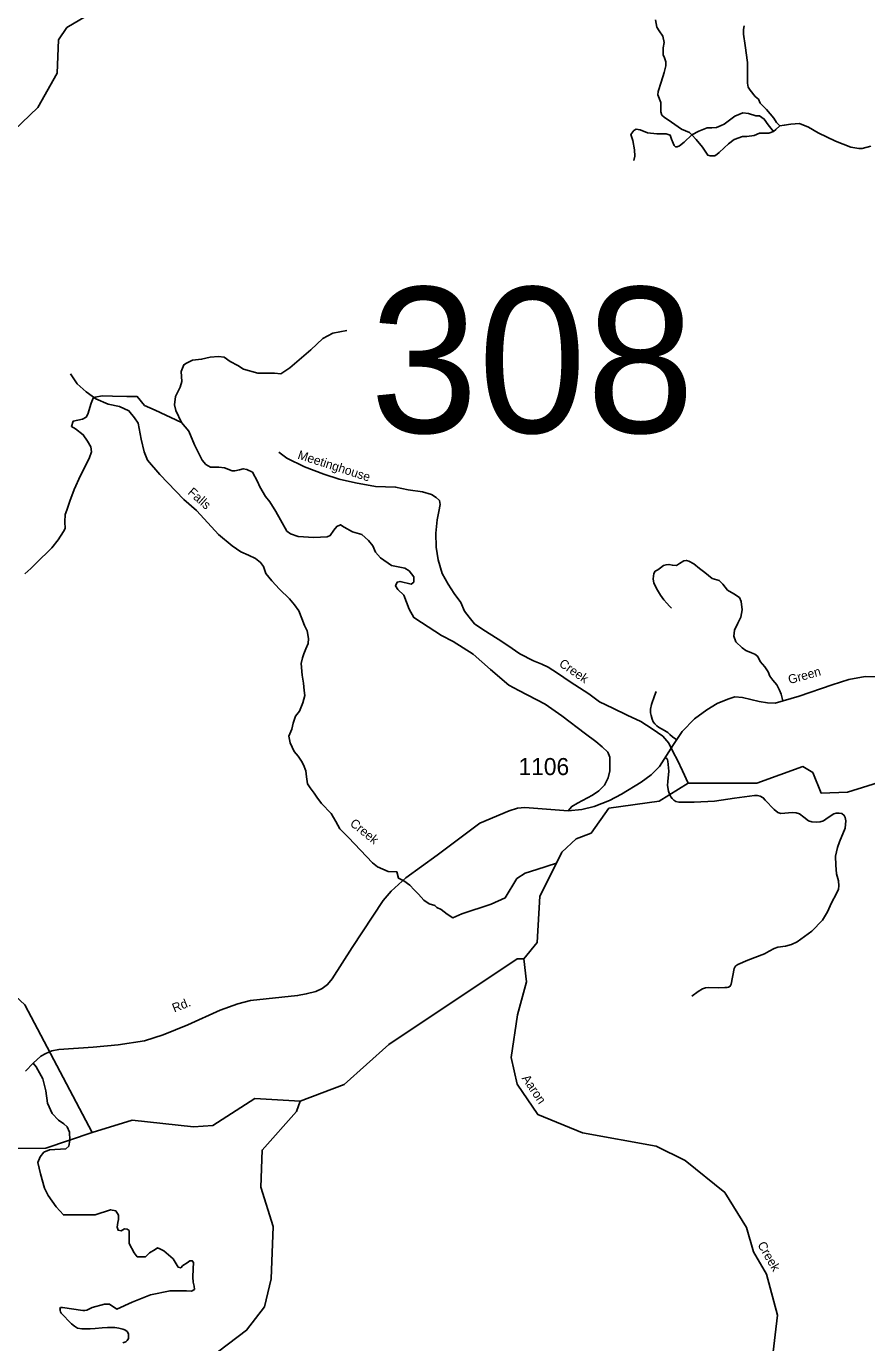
# Model space of a CAD drawing. Extents: x 884530 to 1028605, y 526725 to 653634.
# Drawn here: x 946191 to 952349, y 535088 to 544735 of the extents above; entities that cross this region are included whole.
import ezdxf

# ---------------------------------------------------------------- set-up
doc = ezdxf.new("R2010")
doc.units = 0
for name, color, linetype in [('Exist Hydrographic Creek Single Shore', 7, 'Continuous'), ('Exist Hydrographic Creek Single Shore Label', 7, 'Continuous'), ('Exist Hydrographic Misc Water Feature', 7, 'Continuous'), ('Exist Road Non-System Type 51', 7, 'Continuous'), ('Exist Road Secondary Structure Standard Bridge Number Label', 7, 'Continuous'), ('Exist Road Secondary Type 51 Attributed', 7, 'Continuous'), ('Exist Road Secondary Type 51 Label', 7, 'Continuous'), ('Exist Road Secondary Type 51 Number Label', 7, 'Continuous')]:
    doc.layers.add(name, color=color, linetype=linetype)

msp = doc.modelspace()

# ---------------------------------------------------------------- linework, layer by layer
at = {"layer": 'Exist Hydrographic Creek Single Shore'}
for points in [[(944151.6, 543975.3), (944223.9, 543904.9), (944540.9, 543442.4), (944629.6, 543355.3), (944695.8, 543337.5), (944855, 543363.8), (945595.8, 543788.7), (946042.2, 543914.2), (946275.4, 544139.3), (946418, 544392.3), (946426.7, 544635), (946488.2, 544725.7), (947212.6, 545157.4), (947577.6, 545337.1), (947941.4, 545480.7), (948002.7, 545561.5), (948007.1, 545686.1)], [(946516.3, 542188.8), (946563.8, 542115.1), (946629.7, 542056.8), (946701.9, 542004.3), (946790.6, 541965.2), (946874, 541948.4), (946943, 541916), (946983.3, 541866.5), (947009.9, 541825.6), (947033.8, 541710.6), (947054.5, 541617.9), (947078.3, 541555), (947168.7, 541449.8), (947346.4, 541267.6), (947437.5, 541186.4), (947520.5, 541097.5), (947599.5, 541010.7), (947698.6, 540927.2), (947763.1, 540883), (947820.3, 540859.1), (947871.5, 540835.3), (947908.5, 540806), (947929.4, 540775.2), (947947.6, 540724.5), (947989.8, 540671.1), (948047.6, 540611.1), (948119.2, 540538.6), (948155.7, 540495.3), (948188.2, 540452.1), (948210.1, 540395.3), (948230.4, 540344.6), (948249, 540303.9), (948259.1, 540249.5), (948257.7, 540211.6), (948240.3, 540172.1), (948225, 540136.6), (948213.9, 540107), (948206.5, 540065.3), (948211.5, 539981), (948223.4, 539920.5), (948227.5, 539868.4), (948232.2, 539830.2), (948218.2, 539776.6), (948194.1, 539715.3), (948162.7, 539678.4), (948147, 539628.9), (948137.4, 539585.2), (948115.5, 539531.9), (948123.8, 539483.6), (948153.6, 539420.5), (948182.4, 539385.6), (948207.2, 539350.6), (948222.2, 539324.1), (948238.7, 539279.5), (948245.1, 539235.2), (948251.3, 539183), (948272.2, 539154.2), (948300.3, 539116.4), (948318.9, 539084.8), (948354.1, 539038.5), (948424.6, 538966.1), (948459.8, 538906.7), (948487.6, 538854.8), (948552.5, 538789.8), (948726.8, 538605.2), (948763.9, 538575.6), (948843.7, 538542.2), (948906.7, 538538.5), (948917.8, 538492.1), (948958.6, 538471.7), (949001.3, 538440.1), (949032.8, 538406.7), (949066.2, 538375.2), (949103.3, 538330.7), (949144.1, 538304.7), (949184.9, 538291.7), (949199.7, 538276.9), (949231.2, 538263.9), (949275.7, 538229), (949316.5, 538200.8), (949383.3, 538230.5), (949596.6, 538302.8), (949700.4, 538347.4), (949786, 538489.8), (949847.4, 538527.8), (949932.4, 538554.9), (950075.1, 538602.2)], [(948041.3, 541614.1), (948099.7, 541570), (948229.6, 541507.5), (948371.8, 541452.6), (948482.7, 541416.8), (948603.8, 541390.7), (948751, 541363.6), (948897, 541358.6), (948988.3, 541339.4), (949093.8, 541323.8), (949159.2, 541303.6), (949194.5, 541282.3), (949217.7, 541259.5), (949222.7, 541231.3), (949214.9, 541179.6), (949202.7, 541117.9), (949191.2, 541020.2), (949195.5, 540918), (949208.3, 540825.5), (949238.7, 540724.3), (949282.1, 540646.8), (949325.6, 540577.3), (949375.3, 540511.5), (949403.1, 540448.5), (949435.6, 540405.4), (949475.9, 540356), (949536.4, 540313.8), (949648.1, 540244), (949720.5, 540197.5), (949808.4, 540136.4), (949908.7, 540084.9), (949967.9, 540060.9), (950015.1, 540039.3), (950083.6, 539994.8), (950175.5, 539931.7), (950312.4, 539842.9), (950390.4, 539784.2), (950488.9, 539738.8), (950595.2, 539687.1), (950693.5, 539639.7), (950777.7, 539586.8), (950855.8, 539532), (950900.1, 539480.5), (950931.8, 539415.3), (950963.7, 539356.2), (950999.8, 539278.9), (951041.2, 539188.4)], [(951041.2, 539188.4), (951543.3, 539189.3), (951881.2, 539310.4), (951954.6, 539266.3), (952015.9, 539114.1), (952208, 539123.3), (952545.3, 539228.1), (952936.8, 539213.7), (953154.7, 539248.7)], [(950075.1, 538602.2), (950115.8, 538683.1), (950219.2, 538779.5), (950329.3, 538823.2), (950460.8, 539004.3), (950829.7, 539055.9), (951041.2, 539188.4)], [(949837.4, 537901.1), (949933.6, 538020.6), (949954.2, 538361.5), (950075.1, 538602.2)], [(948199, 536857.7), (948520.1, 536979.2), (948847.7, 537274.5), (949787.4, 537902.1), (949837.4, 537901.1)], [(951642.8, 534297.4), (951599.5, 534485.4), (951695, 535290.8), (951614.2, 535591), (951520, 535753.7), (951468, 535932), (951310.3, 536187.9), (951018.7, 536423.5), (950805.7, 536529.5), (950267, 536625.7), (949938.3, 536760.3), (949787.9, 536983.2), (949744.9, 537177.7), (949789.4, 537491.9), (949856.4, 537733.4), (949837.4, 537901.1)], [(946673.1, 536629.2), (946968.1, 536718.4), (947416.6, 536670), (947558.9, 536680.3), (947866.1, 536877.6), (948199, 536857.7)], [(946043.3, 536510.7), (946335.5, 536514.6), (946673.1, 536629.2)]]:
    msp.add_lwpolyline(points, dxfattribs=at)
at = {"layer": 'Exist Hydrographic Misc Water Feature'}
for points in [[(946673.1, 536629.2), (946181.3, 537564.6), (945793.8, 537920.3), (945645.7, 538208.8), (945565.2, 538285.8)], [(945259.2, 532552.3), (944784.5, 532801.5), (944574.9, 533002.6), (944513.9, 533161.4), (944523.3, 533420.4), (944662.4, 533581.7), (944790.9, 533677.6), (945204.6, 533820.1), (945492.7, 533945.7), (946022.4, 534299.2), (946506.1, 534532.3), (946674.6, 534584.7), (947032.9, 534574.2), (947219.1, 534649.2), (947530.8, 534971.1), (947805.1, 535178.9), (947936.3, 535350.2), (947985.4, 535555.9), (947999.3, 535939.6), (947909.5, 536226.9), (947919.3, 536499.1), (948171.2, 536782.8), (948199, 536857.7)]]:
    msp.add_lwpolyline(points, dxfattribs=at)
at = {"layer": 'Exist Road Non-System Type 51'}
for points in [[(950802.1, 544782.8), (950812.4, 544729), (950828.9, 544702.1), (950855.8, 544662.8), (950864.1, 544617.3), (950857.9, 544578), (950857.9, 544549), (950857.9, 544526.3), (950868.2, 544503.5), (950878.5, 544474.6), (950876.5, 544446.6), (950866.1, 544397), (950843.4, 544324.6), (950820.7, 544256.3), (950818.6, 544233.6), (950841.3, 544175.7), (950841.3, 544142.6), (950841.3, 544107.4), (950847.5, 544084.7), (950864.1, 544068.1), (950917.8, 544031.9), (950992.2, 543980.2), (951050.1, 543957.5), (951068.7, 543940.9)], [(952378.9, 543857.5), (952315.3, 543839.3), (952291.1, 543839.3), (952232, 543848.4), (952120, 543893.9), (951993.5, 543955.3), (951923.9, 543996.2), (951857.3, 544021.9), (951793.7, 544018.9), (951745.2, 544009.8), (951711.9, 544005.3), (951689.2, 544029.5), (951668, 544062.8), (951615, 544125), (951569.5, 544171.9), (951557.4, 544200.7), (951531.7, 544221.9), (951495.3, 544267.4), (951481, 544289.3), (951476.4, 544319.6), (951476.4, 544381.8), (951476.4, 544403), (951476.4, 544469.6), (951459.8, 544593.9), (951447.6, 544678.7), (951447.6, 544710.6), (951450.7, 544739.3)], [(951068.7, 543940.9), (951118.3, 543967.8), (951180.3, 543990.6), (951213.4, 543990.6), (951248.5, 543994.7), (951281.6, 544007.1), (951304.3, 544017.4), (951382.9, 544076.4), (951440.8, 544101.2), (951484.2, 544095), (951535.8, 544078.5), (951564.8, 544078.5), (951597.9, 544055.7), (951626.8, 544014.3), (951666.1, 543964.7)], [(951068.7, 543940.9), (951010.8, 543885.1), (950977.8, 543858.2), (950961.2, 543852), (950948.8, 543852), (950938.5, 543862.3), (950930.2, 543878.9), (950919.9, 543907.8), (950909.5, 543936.8), (950880.6, 543947.1), (950864.1, 543947.1), (950812.4, 543947.1), (950744.2, 543953.3), (950688.4, 543976.1), (950659.4, 543982.3), (950642.9, 543971.9), (950620.2, 543943), (950634.6, 543897.5), (950647, 543829.2), (950651.2, 543783.7), (950642.9, 543750.6)], [(951666.1, 543964.7), (951682.6, 543979.2), (951711.9, 544005.3)], [(951666.1, 543964.7), (951633, 543952.3), (951599.9, 543952.3), (951564.8, 543952.3), (951525.5, 543935.7), (951469.7, 543927.5), (951438.7, 543927.5), (951378.8, 543906.8), (951337.4, 543873.7), (951304.3, 543844.7), (951269.2, 543809.6), (951252.7, 543799.2), (951236.1, 543786.8), (951229.9, 543786.8), (951213.4, 543786.8), (951201, 543786.8), (951184.5, 543790.9), (951145.2, 543848.9), (951099.7, 543904.7), (951068.7, 543940.9)], [(947328.8, 541832), (947286.6, 541920.1), (947276.7, 541962.3), (947284.1, 542021.9), (947318.9, 542091.4), (947331.3, 542131.1), (947326.3, 542205.6), (947346.2, 542255.3), (947366, 542267.7), (947408.2, 542287.5), (947475.2, 542295), (947537.3, 542309.9), (947599.3, 542314.8), (947641.5, 542309.9), (947686.2, 542277.6), (947740.8, 542250.3), (947783, 542223), (947887.2, 542193.2), (947959.2, 542193.2), (948008.8, 542193.2), (948056, 542188.2), (948123, 542232.9), (948276.9, 542364.5), (948363.7, 542446.4), (948438.2, 542486.2), (948539.9, 542506)], [(946181.4, 540723.4), (946224.8, 540762), (946262.2, 540798.6), (946378.3, 540912.5), (946424.3, 540971), (946462.8, 541033.6), (946475.4, 541055.2), (946473.2, 541103.2), (946477.1, 541157.2), (946488.3, 541188.7), (946510.6, 541254.1), (946541.8, 541340.9), (946587.5, 541443.4), (946652, 541567.1), (946669.8, 541616.6), (946663.1, 541652.9), (946638.6, 541695.8), (946609.1, 541741.3), (946551.7, 541785), (946522.2, 541803.4), (946534.6, 541840.6), (946602.2, 541855.2), (946628.7, 541870.3), (946641.5, 541891.8), (946666.6, 541972.9), (946681.9, 542010.4), (946696.1, 542018), (946746.5, 542026.2), (946822.5, 542025.4), (946928.4, 542021.7), (947003.7, 542021.9), (947058.1, 541956.9), (947135.1, 541922.1), (947328.8, 541832)], [(947328.8, 541832), (947383.4, 541767.4), (947423.1, 541668.1), (947480.2, 541555.1), (947507.5, 541522.9), (947539.8, 541505.5), (947601.8, 541505.5), (947644, 541500.5), (947698.6, 541478.2), (947718.4, 541478.2), (947753.2, 541485.6), (947780.5, 541493.1), (947807.8, 541488.1), (947847.5, 541468.2), (947884.7, 541398.7), (947902.1, 541359), (947944.3, 541289.5), (947976.6, 541249.8), (948018.7, 541180.2), (948053.5, 541118.2), (948100.6, 541036.2), (948127.9, 541016.4), (948182.5, 540996.5), (948299.2, 540989.1), (948396, 540994), (948418.3, 541002.7), (948445.6, 541042.5), (948465.5, 541069.8), (948492.8, 541082.2), (948520.1, 541064.8), (948582.1, 541030), (948649.1, 541010.2), (948698.8, 540968), (948731, 540928.3), (948750.9, 540881.1), (948785.6, 540838.9), (948867.5, 540784.3), (948964.3, 540764.4), (948996.6, 540744.5), (949031.3, 540699.8), (949031.3, 540662.6), (949011.5, 540647.7), (948929.6, 540667.6), (948909.7, 540662.6), (948897.3, 540635.3), (948914.7, 540608), (948956.9, 540565.8), (948996.6, 540464), (949031.3, 540401.9), (949085.9, 540367.2), (949232.4, 540271.6), (949319.2, 540226.9), (949465.7, 540135), (949592.2, 540020.8), (949726.2, 539907.9), (949800.7, 539868.1), (949994.3, 539766.3), (950115.9, 539681.9), (950289.6, 539549.1), (950364.1, 539494.5), (950411.2, 539454.8), (950453.4, 539415), (950465.8, 539380.3), (950465.8, 539333.1), (950465.8, 539278.5), (950455.9, 539228.8), (950428.6, 539174.2), (950386.4, 539132), (950339.3, 539099.7), (950230.1, 539042.6), (950187.9, 539017.8), (950161.4, 538986.5)], [(951735.6, 539793), (951722.8, 539841.2), (951711, 539871.3), (951690.6, 539908.2), (951661.2, 539944.5), (951640.3, 539972), (951626.4, 540005.1), (951602.8, 540040.5), (951567.5, 540079), (951551.4, 540117.6), (951529.9, 540133.7), (951505, 540144.8), (951462.4, 540160.6), (951435.5, 540179.5), (951390.7, 540224.7), (951375.6, 540265.4), (951381.1, 540309.3), (951405.8, 540360.4), (951426.4, 540404), (951435.7, 540458.1), (951429.2, 540518.9), (951416.7, 540548.6), (951374.6, 540575), (951329.6, 540602.8), (951294.3, 540645.7), (951268.6, 540673.5), (951217.9, 540689.1), (951163.6, 540732.4), (951124, 540762.4), (951082.2, 540796.7), (951045.7, 540815.1), (951028.6, 540821.5), (951008.1, 540816.8), (950976.6, 540797.9), (950954.8, 540784.9), (950925.9, 540786), (950900.1, 540791.4), (950879.7, 540789.2), (950860.5, 540782.8), (950838, 540767.8), (950817.6, 540752.8), (950798.3, 540741.1), (950790.4, 540725.3), (950784.5, 540686.2), (950789.7, 540654.3), (950815.5, 540602.8), (950838, 540567.5), (950862.6, 540533.2), (950885.2, 540507.5), (950904.3, 540485), (950918.3, 540471.1)], [(950950.7, 539511.5), (950926.5, 539527), (950906, 539545.2), (950890.9, 539559.9), (950868, 539575.4), (950844.8, 539586.4), (950824.7, 539598.2), (950810.5, 539608.3), (950795.9, 539622.4), (950784, 539638.9), (950776.7, 539658.1), (950769.1, 539683.5), (950766.2, 539705.1), (950764.4, 539717.9), (950765.3, 539731.6), (950773.1, 539764.5), (950795, 539829.8), (950806.8, 539860.4)], [(950867.4, 539375.5), (950883.5, 539369.4), (950889.7, 539360.2), (950893, 539350.1), (950898.1, 539276.6), (950892.6, 539199.9), (950890.4, 539171.6), (950896.5, 539130.2), (950907.3, 539102.2), (950914.2, 539087.3), (950922.6, 539075.8), (950935.6, 539064.2), (950950.4, 539055.3), (950972.4, 539050.5), (951084.4, 539050.5), (951234.7, 539056.6), (951381.1, 539078), (951526.8, 539098.7), (951549.7, 539097.9), (951569.7, 539094.1), (951591.1, 539081.1), (951604.9, 539063.4), (951670.1, 538995.2), (951697.8, 538974.5), (951719.2, 538966.1), (951748.3, 538968.4), (951776.7, 538971.5), (951802.8, 538973), (951831.2, 538972.2), (951857.2, 538964.6), (951888.6, 538940), (951923.1, 538913.2), (951946.1, 538904), (951981.5, 538903.2), (952009, 538905.5), (952031.4, 538912), (952067.3, 538936.2), (952109.5, 538964.9), (952125.5, 538969.1), (952145.5, 538969.1), (952167.7, 538965.3), (952184.6, 538952.3), (952191.5, 538937), (952195.3, 538913.2), (952193.8, 538886.4), (952191.5, 538859.5), (952149.2, 538758.4), (952134, 538717.7), (952120.9, 538654.8), (952122.1, 538586.7), (952127.9, 538525.3), (952141.6, 538473.9), (952144.3, 538436.1), (952141.6, 538411.8), (952128.6, 538378.8), (952090.8, 538311.5), (952061.9, 538244.6), (952025.9, 538184.1), (951946.6, 538105.1), (951840.3, 538025.3), (951799, 538006.2), (951753.7, 537994.7), (951698.5, 537987), (951670.9, 537977.1), (951634.8, 537958.6), (951600.4, 537937.9), (951478.5, 537892), (951405.6, 537860.5), (951390.3, 537849.8), (951384.1, 537841.3), (951378.7, 537829.8), (951356.6, 537714.8), (951348.9, 537700.2), (951336.6, 537693.4), (951325.1, 537691.1), (951309.7, 537690.3), (951262.2, 537689.5), (951190.2, 537691.1), (951168.6, 537688), (951145, 537680.3), (951113.5, 537661.1), (951069, 537627.4)], [(946241.1, 537136.5), (946264.1, 537110.9), (946313.5, 537021.9), (946334.6, 536934.9), (946346.4, 536843.1), (946381.7, 536767.9), (946426.4, 536718.5), (946466.1, 536691), (946489.7, 536669.5), (946506.8, 536631), (946511.1, 536572.6), (946501.7, 536528), (946480.5, 536509.1), (946360.5, 536502.1), (946320.6, 536483.3), (946292.3, 536450.3), (946275.9, 536408), (946294.7, 536325.7), (946325.2, 536219.8)], [(946325.2, 536219.8), (946351.1, 536165.7), (946410.8, 536084.6), (946463.4, 536024.5), (946493.5, 536024.5), (946696.1, 536024.5), (946808.9, 536062), (946846.4, 536054.5), (946866.2, 536022.2), (946866.2, 535991.7), (946861.5, 535968.1), (946856.8, 535935.2), (946863.9, 535911.7), (946887.4, 535907), (946910.8, 535923.5), (946929.7, 535921.1), (946946.2, 535909.4), (946946.2, 535862.3), (946946.2, 535815.2), (946981.6, 535746.5), (947004.1, 535716.6), (947064.2, 535716.6), (947094.3, 535746.5), (947135, 535772), (947153.2, 535782.3), (947169.4, 535776.6), (947199.3, 535761.6), (947267, 535701.5), (947304.5, 535641.5), (947322.5, 535636.5), (947339, 535653), (947369.5, 535674.1), (947388.4, 535688.3), (947407.2, 535688.3), (947416.6, 535676.5), (947414.2, 535629.4), (947411.9, 535568.3), (947414.2, 535530.7), (947421.3, 535502.4), (947423.7, 535479), (947402.6, 535464.8), (947364.6, 535468.7), (947244.5, 535468.7), (947101.7, 535438.7), (946966.6, 535386.1), (946853.9, 535333.4), (946801.3, 535371), (946763.8, 535371), (946673.1, 535345.3), (946633.7, 535326.8), (946619, 535324), (946604.3, 535323.4), (946457, 535346.2), (946442.1, 535345.3), (946436.9, 535339.5), (946438.2, 535330.8), (946438.2, 535323.4), (946440.9, 535314), (946446.3, 535304), (946523.3, 535227), (946544.7, 535209.6), (946566, 535194.9), (946598.5, 535190.8), (946658.6, 535190.8), (946696, 535192.2), (946748.2, 535196.2), (946786.4, 535198.9), (946839.3, 535198.9), (946870, 535194.2), (946897.5, 535187.5), (946917, 535180.1), (946931.6, 535168.8), (946941, 535150.7), (946941, 535136.6), (946939, 535119.9), (946930.3, 535103.1), (946921, 535094.4), (946898.2, 535086.4)]]:
    msp.add_lwpolyline(points, dxfattribs=at)
at = {"layer": 'Exist Road Secondary Type 51 Attributed'}
msp.add_lwpolyline([(946186.4, 537079.1), (946241.1, 537136.5), (946298.1, 537187.4), (946334.1, 537207.5), (946378.4, 537226.7), (946430.6, 537236.7), (946680.9, 537253.4), (946863.9, 537270.6), (947056.9, 537301.1), (947193.7, 537345), (947375.5, 537418.6), (947611.9, 537524.5), (947741.7, 537572.1), (947834.1, 537596), (948179.3, 537631.7), (948242.6, 537643.9), (948313.4, 537662.2), (948359.2, 537683.8), (948399.4, 537713), (948431.5, 537754.2), (948578.4, 537984.4), (948805.9, 538329.5), (948864.2, 538397.5), (948971.1, 538494.2), (949201.2, 538660.9), (949514.7, 538895.2), (949728.9, 538986.5), (949791, 539005), (949844, 539010.3), (950161.4, 538986.5), (950261.4, 538994.6), (950351.8, 539018.3), (950463.9, 539061.3), (950552.7, 539107.8), (950697, 539196.6), (950769.2, 539249.4), (950830.2, 539310.6), (950934.3, 539473), (950998.1, 539568.1), (951088.1, 539660), (951178.5, 539726.4), (951253.4, 539771.5), (951331.1, 539803.4), (951382.4, 539820.1), (951437.9, 539815.9), (951561.4, 539786.8), (951622.5, 539777.1), (951679.3, 539775.2), (951854.2, 539826.3), (952097, 539910.3), (952219.1, 539947.8), (952337, 539970.1), (952443.9, 539968.7)], dxfattribs=at)

# ---------------------------------------------------------------- texts
at = {"layer": 'Exist Hydrographic Creek Single Shore Label'}
for s, height, rotation, p in [('Meetinghouse', 65.617, 342.08356, (948175, 541568)), ('Meetinghouse', 65.617, 342.08356, (948175, 541568)), ('Falls', 65.62, 318.30252, (947369.8, 541312.7)), ('Falls', 65.62, 318.30252, (947369.8, 541312.7)), ('Creek', 65.62, 325.49148, (950089.1, 540050.7)), ('Creek', 65.62, 325.49148, (950089.1, 540050.7)), ('Creek', 65.62, 321.0529, (948557.4, 538883.5)), ('Creek', 65.62, 321.0529, (948557.4, 538883.5)), ('Aaron', 65.62, 304.00514, (949818.9, 537025.3)), ('Aaron', 65.62, 304.00514, (949818.9, 537025.3)), ('Creek', 65.62, 300.07428, (951546.3, 535806.5)), ('Creek', 65.62, 300.07428, (951546.3, 535806.5))]:
    msp.add_text(s, height=height, rotation=rotation, dxfattribs=at).set_placement(p)
at = {"layer": 'Exist Road Secondary Structure Standard Bridge Number Label'}
msp.add_text('308', height=1066.27, dxfattribs=at).set_placement((948709, 541756.7))
at = {"layer": 'Exist Road Secondary Type 51 Label'}
for s, rotation, p in [('Green', 15.70071, (951784, 539913.9)), ('Rd.', 21.79604, (947275.9, 537507.2))]:
    msp.add_text(s, height=65.62, rotation=rotation, dxfattribs=at).set_placement(p)
at = {"layer": 'Exist Road Secondary Type 51 Number Label'}
msp.add_text('1106', height=125, dxfattribs=at).set_placement((949797.3, 539247.7))

doc.saveas('drawing.dxf')
